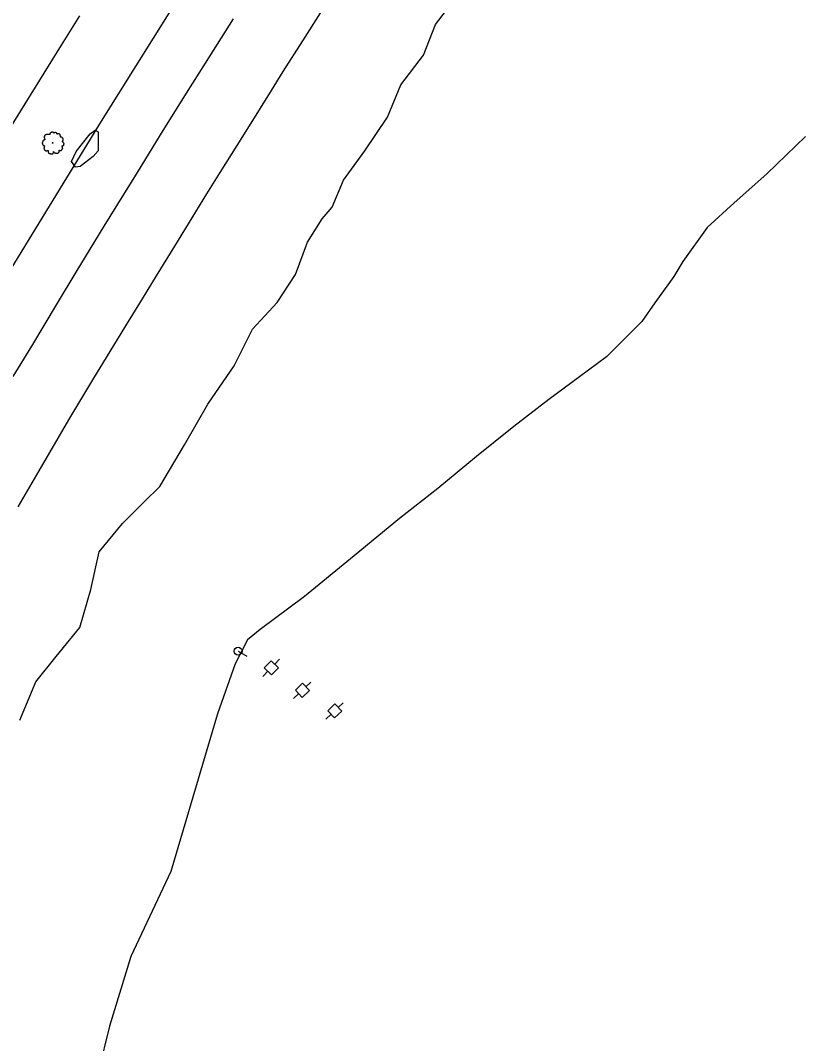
# Model space of a CAD drawing. Extents: x 2161152 to 2175754, y 602179 to 617749.
# Drawn here: x 2162192 to 2162585, y 603605 to 604118 of the extents above; entities that cross this region are included whole.
import ezdxf

# ---------------------------------------------------------------- set-up
doc = ezdxf.new("R2010")
doc.units = 0
for name, color, linetype in [('RD_EX_Fence_Other', 7, 'Continuous'), ('RD_EX_Road', 7, 'Continuous'), ('RD_EX_UT', 7, 'Continuous'), ('RD_EX_VEG', 7, 'Continuous')]:
    doc.layers.add(name, color=color, linetype=linetype)

msp = doc.modelspace()

# ---------------------------------------------------------------- linework, layer by layer
at = {"layer": 'RD_EX_Fence_Other'}
msp.add_lwpolyline([(2161949.83, 603575.09), (2161982.52, 603636.22), (2162003.14, 603674.32), (2162034.64, 603731.2), (2162078.39, 603809.22), (2162127.29, 603893.21), (2162180.23, 603982.11), (2162232.38, 604067.21), (2162284.43, 604150.47)], dxfattribs=at)
at = {"layer": 'RD_EX_Road'}
for points in [[(2162183.78, 604058.89), (2162192.05, 604072.36), (2162201.56, 604087.7), (2162212.37, 604105.25), (2162221.54, 604119.81)], [(2162298.32, 604118.32), (2162284.33, 604096.22), (2162274.87, 604081.25), (2162261.88, 604060.33), (2162250.29, 604041.52), (2162233.68, 604014.62), (2162219.61, 603991.53), (2162210.23, 603976.05), (2162197.38, 603954.6), (2162188.06, 603939.32)], [(2162190.68, 603874.08), (2162201.26, 603892.13), (2162216.18, 603917.61), (2162228.63, 603938.56), (2162235.01, 603948.89), (2162244.58, 603964.66), (2162252.9, 603978.24), (2162260.02, 603989.72), (2162269.06, 604004.57), (2162276, 604015.75), (2162285.22, 604030.79), (2162291.81, 604041.4), (2162300.29, 604054.99), (2162305.59, 604063.46), (2162317.52, 604082.55), (2162323.41, 604092.09), (2162333.18, 604107.32), (2162342.22, 604121.54)]]:
    msp.add_lwpolyline(points, dxfattribs=at)
at = {"layer": 'RD_EX_UT'}
for p, q in [((2162300.78, 603801.84), (2162305.1, 603799.32)), ((2162317.37, 603797), (2162313.88, 603793.42)), ((2162320.95, 603793.52), (2162317.37, 603797)), ((2162321.5, 603797.77), (2162319.09, 603795.28)), ((2162315.68, 603791.77), (2162313.14, 603789.16)), ((2162313.88, 603793.42), (2162317.47, 603789.93)), ((2162317.47, 603789.93), (2162320.95, 603793.52)), ((2162333.09, 603785.79), (2162329.45, 603782.36)), ((2162336.52, 603782.15), (2162333.09, 603785.79)), ((2162337.26, 603786.37), (2162334.73, 603783.99)), ((2162331.18, 603780.64), (2162328.53, 603778.14)), ((2162329.45, 603782.36), (2162332.88, 603778.72)), ((2162332.88, 603778.72), (2162336.52, 603782.15)), ((2162349.27, 603775.45), (2162345.61, 603772.04)), ((2162352.68, 603771.8), (2162349.27, 603775.45)), ((2162353.44, 603776.01), (2162350.9, 603773.64)), ((2162347.33, 603770.31), (2162344.66, 603767.83)), ((2162345.61, 603772.04), (2162349.02, 603768.39)), ((2162349.02, 603768.39), (2162352.68, 603771.8))]:
    msp.add_line(p, q, dxfattribs=at)
msp.add_circle((2162300.78, 603801.84), 2, dxfattribs=at)
at = {"layer": 'RD_EX_VEG'}
for points in [[(2162191.6, 603767.37), (2162199.58, 603786.57), (2162209.83, 603799.21), (2162221.68, 603813.63), (2162227.17, 603832.75), (2162231.27, 603851.59), (2162242.92, 603865.75), (2162253.83, 603876.61), (2162261.66, 603884.19), (2162274, 603905.2), (2162285.71, 603925.52), (2162298.78, 603944.74), (2162307.97, 603963), (2162320.41, 603976.4), (2162329.57, 603990.32), (2162335.46, 604006.6), (2162342.82, 604018.25), (2162347.86, 604024.03), (2162353.48, 604037.7), (2162364.22, 604052.33), (2162375.53, 604069.24), (2162382.27, 604085.28), (2162393.55, 604100.12), (2162399.59, 604115.56), (2162408.96, 604127.87)], [(2162230.75, 604052.38), (2162228.21, 604049.54), (2162221.84, 604044.43), (2162219.45, 604044.08), (2162217.39, 604046.92), (2162219.77, 604051.94), (2162226.82, 604060.81), (2162229.27, 604062.73), (2162230.75, 604061.74), (2162230.75, 604052.38)], [(2162584.71, 604059.52), (2162565.39, 604040.78), (2162549.08, 604026.3), (2162535.51, 604013.85), (2162523.24, 603996.94), (2162518.82, 603989.41), (2162509.33, 603976.15), (2162502.82, 603966.83), (2162485.15, 603949.26), (2162471.66, 603939.21), (2162456.23, 603927.89), (2162438.69, 603914.23), (2162420.06, 603899.35), (2162400.72, 603883.35), (2162381.48, 603868.18), (2162357.1, 603848.04), (2162334.05, 603829.19), (2162311.88, 603812.7), (2162305.52, 603807.59), (2162299.35, 603795.44), (2162290.45, 603770.41), (2162267.07, 603691.47), (2162247.19, 603649.05), (2162236.46, 603614.16), (2162225.51, 603569.42)]]:
    msp.add_lwpolyline(points, dxfattribs=at)
for centre, radius in [((2162208.03, 604056.32), 0.188), ((2162208.03, 604056.3), 0.000075)]:
    msp.add_circle(centre, radius, dxfattribs=at)
for points in [[(2162208.13, 604061.69), (2162207.91, 604061.71), (2162207.67, 604061.64), (2162207.48, 604061.56), (2162207.31, 604061.5), (2162207.14, 604061.43), (2162206.92, 604061.3), (2162206.75, 604061.15), (2162206.65, 604060.96), (2162206.62, 604060.79), (2162206.58, 604060.59), (2162206.58, 604060.45), (2162206.48, 604060.44), (2162206.37, 604060.45), (2162206.18, 604060.51), (2162206, 604060.51), (2162205.81, 604060.51), (2162205.55, 604060.49), (2162205.29, 604060.49), (2162205.08, 604060.45), (2162204.84, 604060.42), (2162204.55, 604060.32), (2162204.29, 604060.23), (2162204.07, 604060.04), (2162203.88, 604059.69), (2162203.79, 604059.42), (2162203.67, 604059.24), (2162203.79, 604058.9), (2162203.92, 604058.64), (2162203.94, 604058.49), (2162203.99, 604058.17), (2162204.07, 604058), (2162204.16, 604057.85), (2162204.1, 604057.83), (2162203.82, 604057.79), (2162203.6, 604057.72), (2162203.28, 604057.55), (2162203.11, 604057.38), (2162203.04, 604057.14), (2162203.02, 604056.87), (2162202.94, 604056.72), (2162202.89, 604056.52), (2162202.87, 604056.46), (2162202.83, 604056.22), (2162202.9, 604055.88), (2162202.92, 604055.62), (2162203.02, 604055.45), (2162203.13, 604055.32), (2162203.26, 604055.13), (2162203.56, 604054.96), (2162203.8, 604054.89), (2162203.95, 604054.87), (2162203.82, 604054.49), (2162203.79, 604054.23), (2162203.69, 604053.93), (2162203.69, 604053.88), (2162203.65, 604053.52), (2162203.77, 604053.28), (2162203.82, 604053), (2162203.95, 604052.83), (2162204.16, 604052.6), (2162204.4, 604052.43), (2162204.78, 604052.34), (2162205.08, 604052.36), (2162205.51, 604052.49), (2162205.7, 604052.55), (2162205.68, 604052.41), (2162205.7, 604052.13), (2162205.7, 604051.81), (2162205.81, 604051.57), (2162205.88, 604051.36), (2162206, 604051.18), (2162206.24, 604051.01), (2162206.54, 604050.95), (2162206.86, 604050.84), (2162207.2, 604050.78), (2162207.57, 604050.76), (2162208.02, 604050.88), (2162208.23, 604050.97), (2162208.3, 604051.1), (2162208.45, 604051.38), (2162208.42, 604051.55), (2162208.43, 604052), (2162208.51, 604051.87), (2162208.64, 604051.61), (2162209.01, 604051.38), (2162209.31, 604051.25), (2162209.67, 604051.14), (2162209.9, 604051.08), (2162210.25, 604051.14), (2162210.53, 604051.2), (2162210.81, 604051.29), (2162211.04, 604051.5), (2162211.17, 604051.7), (2162211.21, 604051.91), (2162211.26, 604052.19), (2162211.3, 604052.32)], [(2162211.3, 604052.32), (2162211.25, 604052.45), (2162211.21, 604052.64), (2162211.26, 604052.62), (2162211.39, 604052.58), (2162211.6, 604052.49), (2162211.77, 604052.43), (2162212.01, 604052.45), (2162212.22, 604052.53), (2162212.56, 604052.73), (2162212.76, 604053.09), (2162212.97, 604053.39), (2162213.03, 604053.63), (2162212.99, 604053.8), (2162212.97, 604054.18), (2162212.82, 604054.36), (2162212.78, 604054.46), (2162212.71, 604054.76), (2162212.76, 604054.79), (2162212.97, 604054.83), (2162213.25, 604054.93), (2162213.46, 604055.02), (2162213.63, 604055.15), (2162213.68, 604055.32), (2162213.66, 604055.62), (2162213.7, 604055.92), (2162213.64, 604056.03), (2162213.57, 604056.14), (2162213.51, 604056.29), (2162213.4, 604056.41), (2162213.33, 604056.52), (2162213.25, 604056.59), (2162213.16, 604056.71), (2162213.03, 604056.8), (2162212.91, 604056.84), (2162212.88, 604056.95), (2162212.99, 604057.1), (2162213.03, 604057.17), (2162213.04, 604057.34), (2162213.21, 604057.61), (2162213.25, 604057.91), (2162213.21, 604058.22), (2162213.18, 604058.43), (2162213.06, 604058.64), (2162212.91, 604058.82), (2162212.82, 604058.96), (2162212.69, 604059.05), (2162212.44, 604059.14), (2162212.26, 604059.18), (2162211.99, 604059.18), (2162211.84, 604059.22), (2162211.86, 604059.25), (2162211.86, 604059.37), (2162211.86, 604059.57), (2162211.81, 604059.91), (2162211.69, 604060.29), (2162211.69, 604060.3), (2162211.62, 604060.49), (2162211.45, 604060.64), (2162211.32, 604060.72), (2162211.17, 604060.81), (2162210.98, 604060.83), (2162210.76, 604060.83), (2162210.55, 604060.79), (2162210.4, 604060.72), (2162210.27, 604060.62), (2162210.21, 604060.74), (2162210.14, 604060.96), (2162210.1, 604061.07), (2162209.99, 604061.2), (2162209.82, 604061.35), (2162209.48, 604061.45), (2162209.01, 604061.39), (2162208.79, 604061.24), (2162208.68, 604061.11), (2162208.64, 604061.2), (2162208.49, 604061.35), (2162208.42, 604061.49), (2162208.28, 604061.58), (2162208.17, 604061.65), (2162208.1, 604061.69)]]:
    msp.add_spline(points, degree=3, dxfattribs=at)

doc.saveas('drawing.dxf')
